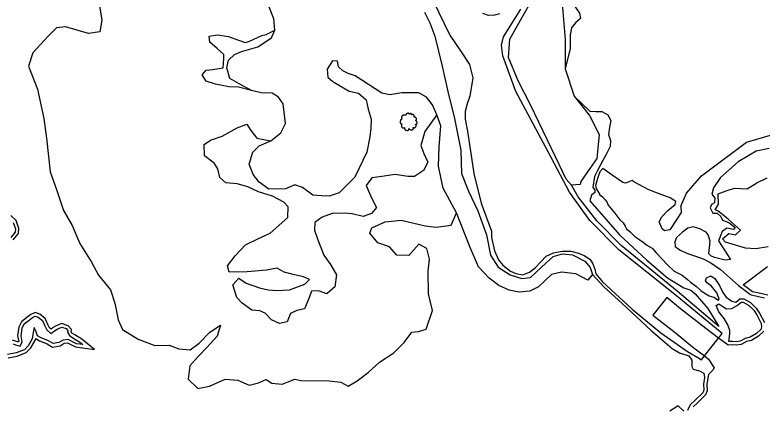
# Model space of a CAD drawing. Extents: x 2160437 to 2172832, y 205694 to 212444.
# Drawn here: x 2164009 to 2164674, y 209452 to 209800 of the extents above; entities that cross this region are included whole.
import ezdxf

# ---------------------------------------------------------------- set-up
doc = ezdxf.new("R2010")
doc.units = 0
for name, color, linetype in [('RD_EX_BldgApp', 7, 'Continuous'), ('RD_EX_Driveway', 7, 'Continuous'), ('RD_EX_H2O', 7, 'Continuous'), ('RD_EX_VEG', 7, 'Continuous'), ('RD_EX_VEG_ShrubLine', 7, 'Continuous'), ('RD_EX_VEG_TreeLine', 7, 'Continuous')]:
    doc.layers.add(name, color=color, linetype=linetype)

# ---------------------------------------------------------------- blocks, each defined once
blk = doc.blocks.new('T2')
at = {"layer": 'RD_EX_VEG'}
for points in [[(0.05, 7.21), (-0.25, 7.24), (-0.57, 7.14), (-0.82, 7.04), (-1.05, 6.96), (-1.27, 6.86), (-1.57, 6.69), (-1.8, 6.49), (-1.92, 6.24), (-1.97, 6.01), (-2.02, 5.74), (-2.02, 5.56), (-2.15, 5.54), (-2.3, 5.56), (-2.55, 5.64), (-2.8, 5.64), (-3.05, 5.64), (-3.4, 5.61), (-3.75, 5.61), (-4.02, 5.56), (-4.35, 5.51), (-4.72, 5.39), (-5.07, 5.26), (-5.37, 5.01), (-5.62, 4.54), (-5.75, 4.19), (-5.9, 3.94), (-5.75, 3.49), (-5.57, 3.14), (-5.55, 2.94), (-5.47, 2.52), (-5.37, 2.29), (-5.25, 2.09), (-5.32, 2.07), (-5.7, 2.02), (-6, 1.92), (-6.42, 1.69), (-6.64, 1.47), (-6.74, 1.14), (-6.77, 0.79), (-6.87, 0.59), (-6.94, 0.32), (-6.97, 0.24), (-7.02, -0.08), (-6.92, -0.53), (-6.89, -0.88), (-6.77, -1.11), (-6.62, -1.28), (-6.44, -1.53), (-6.05, -1.76), (-5.72, -1.86), (-5.52, -1.88), (-5.7, -2.38), (-5.75, -2.73), (-5.87, -3.13), (-5.87, -3.21), (-5.92, -3.68), (-5.77, -4.01), (-5.7, -4.38), (-5.52, -4.61), (-5.25, -4.91), (-4.92, -5.13), (-4.42, -5.26), (-4.02, -5.23), (-3.45, -5.06), (-3.2, -4.98), (-3.22, -5.16), (-3.2, -5.53), (-3.2, -5.96), (-3.05, -6.28), (-2.95, -6.56), (-2.8, -6.81), (-2.47, -7.03), (-2.07, -7.11), (-1.65, -7.26), (-1.2, -7.33), (-0.7, -7.36), (-0.1, -7.21), (0.18, -7.08), (0.28, -6.91), (0.48, -6.53), (0.43, -6.31), (0.45, -5.71), (0.55, -5.88), (0.73, -6.23), (1.23, -6.53), (1.63, -6.71), (2.1, -6.86), (2.4, -6.93), (2.88, -6.86), (3.25, -6.78), (3.63, -6.66), (3.93, -6.38), (4.1, -6.11), (4.15, -5.83), (4.23, -5.46), (4.28, -5.28)], [(4.28, -5.28), (4.2, -5.11), (4.15, -4.86), (4.23, -4.88), (4.4, -4.93), (4.68, -5.06), (4.9, -5.13), (5.23, -5.11), (5.5, -5.01), (5.95, -4.73), (6.22, -4.26), (6.5, -3.86), (6.57, -3.53), (6.52, -3.31), (6.5, -2.81), (6.3, -2.56), (6.25, -2.43), (6.15, -2.03), (6.22, -1.98), (6.5, -1.93), (6.87, -1.81), (7.15, -1.68), (7.37, -1.51), (7.45, -1.28), (7.42, -0.88), (7.47, -0.48), (7.4, -0.33), (7.3, -0.18), (7.22, 0.02), (7.07, 0.17), (6.97, 0.32), (6.87, 0.42), (6.75, 0.57), (6.57, 0.69), (6.42, 0.74), (6.37, 0.89), (6.52, 1.09), (6.57, 1.19), (6.6, 1.42), (6.82, 1.77), (6.87, 2.17), (6.82, 2.59), (6.77, 2.87), (6.62, 3.14), (6.42, 3.39), (6.3, 3.56), (6.12, 3.69), (5.8, 3.81), (5.55, 3.86), (5.2, 3.86), (5, 3.91), (5.03, 3.96), (5.03, 4.11), (5.03, 4.39), (4.95, 4.84), (4.8, 5.34), (4.8, 5.36), (4.7, 5.61), (4.48, 5.81), (4.3, 5.91), (4.1, 6.04), (3.85, 6.06), (3.55, 6.06), (3.28, 6.01), (3.08, 5.91), (2.9, 5.79), (2.83, 5.94), (2.73, 6.24), (2.68, 6.39), (2.53, 6.56), (2.3, 6.76), (1.85, 6.89), (1.23, 6.81), (0.93, 6.61), (0.78, 6.44), (0.73, 6.56), (0.53, 6.76), (0.43, 6.94), (0.25, 7.06), (0.1, 7.16), (0, 7.21)]]:
    blk.add_spline(points, degree=3, dxfattribs=at)

msp = doc.modelspace()

# ---------------------------------------------------------------- linework, layer by layer
at = {"layer": 'RD_EX_BldgApp'}
for points in [[(2164588.8, 209548.62), (2164576.57, 209532.91), (2164596.26, 209517.52), (2164611.88, 209504.8), (2164622.48, 209496.92), (2164634.8, 209512.54), (2164623.48, 209521.27), (2164601.18, 209538.78)], [(2164601.18, 209538.78), (2164588.8, 209548.62)]]:
    msp.add_lwpolyline(points, dxfattribs=at)
at = {"layer": 'RD_EX_Driveway'}
for points in [[(2164315.79, 209986.93), (2164319.5, 209971.9), (2164327.56, 209954.54), (2164337.59, 209939.71), (2164359.06, 209904.07), (2164372.1, 209843.07), (2164380.65, 209813.71), (2164395.79, 209782.09), (2164405.35, 209768.14), (2164413.38, 209755.95)], [(2164634.8, 209512.54), (2164638.08, 209516.74), (2164621.16, 209530.59), (2164595.94, 209551.37), (2164546.23, 209591.06), (2164520.37, 209617.41), (2164502.19, 209642.55), (2164483.23, 209678.31), (2164454.59, 209732.17), (2164442.89, 209763.9), (2164441.9, 209773.16), (2164443.54, 209780.82), (2164451.52, 209793.58), (2164458.96, 209805.44)], [(2164440, 209801.24), (2164435.67, 209799.87), (2164430.33, 209799.61), (2164425.17, 209801.5)], [(2164413.38, 209755.95), (2164416.27, 209744.28), (2164413.68, 209727.86), (2164411.24, 209721.04), (2164409.55, 209714.29), (2164409.61, 209707.31), (2164411.58, 209696.65), (2164417.21, 209658.99), (2164423.69, 209632.77), (2164432.96, 209607.7), (2164432.98, 209602.23), (2164435.47, 209590.2), (2164439.21, 209582.18), (2164442.89, 209577.65), (2164449.95, 209572.23), (2164454.7, 209570.23), (2164460.78, 209568.95), (2164466.64, 209571.2), (2164471.84, 209575.06), (2164476.83, 209580.45), (2164481.59, 209585.47), (2164488.14, 209588.6), (2164495.9, 209590.12), (2164503.43, 209590.06), (2164510.32, 209588.3), (2164515.83, 209585.85), (2164520.7, 209582.65), (2164523.18, 209578.79), (2164524.98, 209574.09), (2164525.63, 209569.9), (2164531.8, 209562.77), (2164557.99, 209538.37), (2164583.49, 209517.28), (2164607.3, 209500.6), (2164616.39, 209495.28), (2164619.64, 209493.42), (2164622.48, 209496.92)]]:
    msp.add_lwpolyline(points, dxfattribs=at)
at = {"layer": 'RD_EX_H2O'}
for points in [[(2164601.36, 209629.91), (2164606.44, 209641.5), (2164619.8, 209657.03), (2164659.94, 209686.88), (2164685.21, 209694.25)], [(2164679.94, 209681.3), (2164668.45, 209678.91), (2164652.53, 209669.37), (2164636.79, 209655.49), (2164630.49, 209646.42), (2164629.04, 209640.59), (2164631.71, 209637.13), (2164631.3, 209633.11), (2164628.61, 209631.37), (2164627.59, 209628.52), (2164629.79, 209623.89), (2164633.62, 209623.87), (2164636.88, 209620.81), (2164638.45, 209617.6), (2164644.08, 209615.58), (2164649.64, 209611.08), (2164648.36, 209609.13), (2164642.29, 209610.44), (2164638.11, 209607.5), (2164634.88, 209599.28), (2164645.64, 209582.46), (2164640.83, 209582.02), (2164631.4, 209584.28), (2164627.94, 209585.94), (2164626.29, 209587.75), (2164627.44, 209598.86), (2164625.78, 209604.57), (2164623.99, 209606.75), (2164618.36, 209609.73), (2164612.41, 209611.58), (2164607.5, 209610.52), (2164602.77, 209606.87), (2164597.39, 209602.18), (2164595.96, 209598.14), (2164596.28, 209594.28), (2164600.78, 209590.91), (2164608.06, 209587.74), (2164618.01, 209584.35), (2164621.98, 209582.77), (2164628.04, 209579.54), (2164636.78, 209573.57), (2164652.7, 209559.32), (2164663.41, 209551.45), (2164664.12, 209551.01), (2164670.43, 209549.71), (2164675.76, 209548.49)], [(2164601.36, 209629.91), (2164601.65, 209624.26), (2164597.69, 209618.47), (2164591.58, 209609.07), (2164586.91, 209608.16), (2164584.85, 209609.86), (2164582, 209616.11), (2164584.46, 209620.41), (2164589.67, 209626.18), (2164596.36, 209631.48), (2164596.92, 209634.23), (2164591.92, 209637.54), (2164578.21, 209642.45), (2164572.24, 209644.94), (2164559.68, 209651.74), (2164558.16, 209652.9), (2164552.19, 209650.4), (2164549.65, 209651.18), (2164540.39, 209657.58), (2164531.87, 209663.49), (2164529.3, 209660.43), (2164527.26, 209654.5), (2164525.59, 209648.47), (2164526.11, 209645.6), (2164529.39, 209640.18), (2164531.58, 209638.24), (2164533.97, 209635.79), (2164535.5, 209633.97), (2164536.6, 209630.78), (2164538.17, 209629.06), (2164542.77, 209623.65), (2164546.97, 209618), (2164549.96, 209615.16), (2164551.71, 209612.22), (2164553.07, 209609.88), (2164556.23, 209607.15), (2164560.48, 209602.97), (2164564.91, 209599.98), (2164567.77, 209597.92), (2164571.16, 209595.45), (2164575.73, 209592.63), (2164579.44, 209588.45)], [(2164007.39, 209615.62), (2164009.51, 209609.75), (2164009.22, 209606.94), (2164005.23, 209602.18)], [(2164579.44, 209588.45), (2164589.67, 209577.45), (2164595.43, 209572.07), (2164602.61, 209568.53), (2164607.22, 209564.87), (2164610.02, 209562.25), (2164615.19, 209558.64), (2164619.08, 209555.11), (2164622.94, 209552.32), (2164626.64, 209550.26), (2164630.64, 209549.03), (2164634.86, 209546.5), (2164635.51, 209547.29), (2164633.46, 209552.81), (2164628.74, 209558.8), (2164624.99, 209561.42), (2164623.29, 209563.67), (2164624.15, 209566.29), (2164628.19, 209568.09), (2164631.56, 209565.7), (2164635.92, 209559.45), (2164638.86, 209553.23), (2164641.8, 209549.18), (2164646.87, 209545.61), (2164650.23, 209544.54), (2164653.85, 209547.43), (2164657.55, 209547.52), (2164663.39, 209544.34), (2164668.52, 209539.3), (2164671.46, 209534.7), (2164675.86, 209526.52)], [(2164007.35, 209507.42), (2164009.52, 209506.63), (2164013.65, 209505.39), (2164015.46, 209509.32), (2164014.37, 209514.67), (2164015.34, 209521.43), (2164017.28, 209525.25), (2164021.5, 209528.52), (2164024.68, 209530.94), (2164027.1, 209532.2), (2164029.7, 209531.16), (2164033.41, 209528.19), (2164035.51, 209523.47), (2164037.41, 209519.93), (2164040.91, 209516.63), (2164044.21, 209519.17), (2164046.57, 209520.58), (2164050.61, 209522.38), (2164054.52, 209521.05), (2164056.04, 209519.35), (2164055.73, 209517.99), (2164057.41, 209515.02), (2164060.62, 209512.93), (2164066.6, 209509.13), (2164069.39, 209506.92), (2164063.77, 209507.63), (2164056.42, 209511.45), (2164051.91, 209510.88), (2164048.13, 209508.61), (2164043.1, 209507.67), (2164038.84, 209510.23), (2164032.23, 209512.76), (2164028.93, 209514.77), (2164027.68, 209519.23), (2164025.93, 209522.05), (2164025.08, 209517.57), (2164024.44, 209512.1), (2164020.74, 209505.71), (2164017.39, 209502.22), (2164010.03, 209499.45), (2164002.21, 209497.9)], [(2164675.32, 209518.67), (2164670.61, 209514.4), (2164664.19, 209510.6), (2164659.85, 209509.47), (2164655.18, 209506.92), (2164650.7, 209506.27), (2164647.15, 209506.65), (2164643.53, 209506.45), (2164642.34, 209507.28), (2164634.8, 209512.54)], [(2164622.48, 209496.92), (2164625.87, 209493.74), (2164631.05, 209486.22), (2164629.78, 209484.03), (2164626.1, 209480.21), (2164625.37, 209476.94), (2164624.5, 209471.45), (2164624.91, 209465.75), (2164623.47, 209462.25), (2164616.3, 209455.13), (2164612.25, 209451.41)]]:
    msp.add_lwpolyline(points, dxfattribs=at)
at = {"layer": 'RD_EX_VEG_ShrubLine'}
for points in [[(2164480.19, 209882.88), (2164492.57, 209871.38), (2164493.23, 209864.66), (2164498.1, 209859.43), (2164500.29, 209862.05), (2164504.69, 209868.55), (2164509.41, 209869.2), (2164515.64, 209862.04), (2164519.92, 209852.4), (2164518.42, 209840.71), (2164512.77, 209832.49), (2164507, 209825.47), (2164503.07, 209820.14), (2164503.68, 209812.37), (2164511.11, 209801.74), (2164512.03, 209797.07), (2164507.67, 209793.07), (2164504.25, 209788.78), (2164502.79, 209782.53), (2164503.01, 209770.38), (2164498.61, 209752.18)], [(2164082.7, 209817.77), (2164086.26, 209795.49), (2164084.39, 209785.11), (2164074.33, 209783.54), (2164065.25, 209786.32), (2164053.95, 209789.5), (2164045.92, 209788.59), (2164038.39, 209781.39), (2164024.86, 209766.37), (2164021.01, 209754.53), (2164028.9, 209734.27), (2164034.65, 209707.9), (2164037.01, 209690.46), (2164040.46, 209660.55), (2164045.86, 209644.95), (2164052.3, 209626.3), (2164060.03, 209612.83), (2164066.74, 209596.94), (2164077.02, 209580.05), (2164083.38, 209568.76), (2164094, 209555.45), (2164097.92, 209543.8), (2164100.73, 209528.99), (2164104.53, 209520.15), (2164118.51, 209511.7), (2164133.53, 209506.08), (2164146.24, 209506.35), (2164154.77, 209503.14), (2164164.73, 209502.06), (2164172.83, 209507.98), (2164182.27, 209517.99), (2164191.86, 209524.03), (2164188.78, 209514.43), (2164180.12, 209504.43), (2164171.99, 209496.3), (2164164.45, 209487.85), (2164163.2, 209476.05), (2164171.61, 209467.86), (2164182.09, 209469.84), (2164195.86, 209476.11), (2164207.36, 209475.25), (2164217.47, 209470.61), (2164225.54, 209472.83), (2164232.43, 209475.64), (2164237.51, 209472.65), (2164246.65, 209471.75), (2164257.86, 209476.05), (2164263.24, 209474.92), (2164288.61, 209474.64), (2164299.03, 209473.53), (2164305.49, 209469.99), (2164313.55, 209474.49), (2164323.16, 209481.9), (2164333.2, 209491.1), (2164345.93, 209499.46), (2164355.21, 209508.69), (2164362.02, 209517.77), (2164368.12, 209518.41), (2164374.67, 209520.59), (2164380.37, 209537.12), (2164376.84, 209552.07), (2164376.62, 209572.15), (2164377.68, 209583.01), (2164375.39, 209592.26), (2164368.22, 209596.23), (2164359.32, 209586.23), (2164348.86, 209586.57), (2164342.21, 209593.74), (2164331.94, 209597.48), (2164324.82, 209606.11), (2164326.5, 209610.7), (2164338.46, 209616.11), (2164352.72, 209617.42), (2164373.85, 209612.62), (2164383.49, 209611.37), (2164397.05, 209613.13), (2164401.79, 209624.15)], [(2164219.57, 209733.08), (2164207.82, 209735.8), (2164199.32, 209736.23), (2164187.54, 209738.48), (2164179.21, 209741.3), (2164175.43, 209746.83), (2164179.19, 209750.97), (2164184.93, 209751.71), (2164194.08, 209753.27), (2164194.87, 209761.49), (2164194.77, 209764.9), (2164189.01, 209770.41), (2164182.33, 209776.02), (2164181.73, 209781.39), (2164189.07, 209782.38), (2164199.08, 209781.15), (2164207.94, 209777.62), (2164213.85, 209775.52), (2164216.91, 209776.61), (2164228.67, 209781.99), (2164232.53, 209782.72), (2164240.15, 209786.76)], [(2164506.61, 209728.04), (2164520.57, 209714.67), (2164525.64, 209714.21), (2164531.04, 209714.2), (2164536.39, 209711.28), (2164539.02, 209706.14), (2164537.88, 209700.35), (2164537, 209693.67), (2164538.8, 209688.43), (2164538.42, 209683.01), (2164535.28, 209676.5), (2164530.26, 209667.28), (2164526.87, 209661.3), (2164524.53, 209656.46), (2164522.97, 209646.9), (2164524.77, 209644.36), (2164524.79, 209642.25), (2164521.91, 209639.82), (2164520.52, 209634.68), (2164546.86, 209604.46), (2164571.15, 209581.86), (2164589.55, 209566.22), (2164604.11, 209557.45), (2164610.16, 209555.41), (2164614.03, 209552.12), (2164625.42, 209538.94), (2164635.27, 209523.09), (2164597.97, 209554.31), (2164548.43, 209594.94), (2164526.65, 209616.83), (2164509.98, 209638.36), (2164504.04, 209648.57)], [(2164384.17, 209711.31), (2164373.75, 209696.53), (2164370.08, 209684.01), (2164372.75, 209676.82), (2164376.3, 209669.17), (2164372.48, 209661.82), (2164364.33, 209656.33), (2164358.38, 209656.29), (2164347.19, 209658.1), (2164335.31, 209656.5), (2164326.54, 209655.26), (2164321.3, 209648.48), (2164326.17, 209637.49), (2164330.67, 209628.88), (2164326.15, 209623.46), (2164318.86, 209620.95), (2164308.92, 209623.28), (2164302.08, 209623.69), (2164291.25, 209623.61), (2164282.22, 209620.32), (2164275.81, 209615.5), (2164275.52, 209608.67), (2164278.55, 209600.12), (2164283.64, 209586.51), (2164289.73, 209577.98), (2164295.15, 209569.02), (2164293.52, 209558.23), (2164286.48, 209552.01), (2164279.03, 209554.79), (2164272.87, 209554.3), (2164270.29, 209547.84), (2164266.7, 209538.58), (2164259.84, 209537.32), (2164254.03, 209534.39), (2164251.15, 209526.98), (2164244.48, 209525.63), (2164237.32, 209528.95), (2164231.71, 209534.93), (2164226.92, 209536.82), (2164219.65, 209537.61), (2164211.04, 209543.85), (2164206.41, 209548.67), (2164202.92, 209559.95), (2164208.05, 209566.06), (2164214.75, 209561.45), (2164226.54, 209557.21), (2164234.14, 209555.56), (2164242.09, 209554.96), (2164253.17, 209555.47), (2164267.02, 209560.69), (2164271.01, 209564.79), (2164265.66, 209567.18), (2164256.5, 209569.1), (2164248.35, 209571.42), (2164242.27, 209574.73), (2164232.8, 209573.14), (2164215.55, 209571.71), (2164199.57, 209571.4), (2164197.96, 209576.8), (2164204.99, 209585.84), (2164214.23, 209595.52), (2164225, 209601.09), (2164236.06, 209606.12), (2164251.73, 209620), (2164252.03, 209629.29), (2164248.25, 209633.73), (2164238.16, 209639.07), (2164225.65, 209642.91), (2164216.19, 209647.25), (2164206.63, 209650.02), (2164196.54, 209650.8), (2164191.13, 209655.61), (2164189.61, 209663.37), (2164186.13, 209668.22), (2164177.67, 209674.93), (2164177.43, 209684.76), (2164182.95, 209688.65), (2164193.21, 209692.42), (2164206.79, 209699.61), (2164215.28, 209702.91), (2164218.69, 209697.37), (2164224.16, 209690.67), (2164236.58, 209688.13)], [(2164679.11, 209593.72), (2164668.15, 209591.98), (2164658.88, 209592.56), (2164641.25, 209598.1), (2164638.45, 209600.84), (2164644, 209605.63), (2164650.08, 209604.61), (2164654.48, 209608.59), (2164643.91, 209618.14), (2164638.57, 209622.72), (2164634.68, 209625.58), (2164632.01, 209626.71), (2164634.84, 209631.75), (2164634.64, 209640.89), (2164641.82, 209643.7), (2164649.24, 209645.98), (2164660.33, 209645.44), (2164669.06, 209650.92), (2164678.05, 209655.26)], [(2164007.29, 209599.96), (2164012.11, 209605.72), (2164012.56, 209610.12), (2164009.96, 209617.31), (2164005.38, 209621.61)], [(2164678.73, 209550.88), (2164671.07, 209552.64), (2164665.24, 209553.85), (2164665.09, 209553.94), (2164656.98, 209559.89), (2164678.4, 209576.29)], [(2164522.8, 209569.33), (2164532.8, 209558.15), (2164548.92, 209543.58), (2164574.98, 209519.3), (2164593.78, 209503.36), (2164600.3, 209499.55), (2164608.44, 209496.7), (2164611.1, 209493.11), (2164611.21, 209487.3), (2164612.42, 209485.03), (2164617.88, 209483.43), (2164621.9, 209481.28), (2164622.42, 209477.5), (2164621.48, 209471.58), (2164621.86, 209466.24), (2164620.93, 209463.95), (2164614.23, 209457.3), (2164609.83, 209453.25), (2164607.31, 209448.34)], [(2164002.83, 209494.97), (2164010.86, 209496.55), (2164019.08, 209499.66), (2164023.16, 209503.89), (2164027.34, 209511.13), (2164027.46, 209512.15), (2164030.9, 209510.06), (2164037.52, 209507.52), (2164042.52, 209504.52), (2164049.21, 209505.75), (2164052.91, 209507.99), (2164055.86, 209508.36), (2164062.86, 209504.72), (2164079.71, 209502.59), (2164068.34, 209511.58), (2164062.24, 209515.46), (2164059.66, 209517.14), (2164058.92, 209518.46), (2164059.31, 209520.2), (2164056.23, 209523.64), (2164050.46, 209525.59), (2164045.19, 209523.25), (2164042.52, 209521.66), (2164041.1, 209520.57), (2164039.82, 209521.78), (2164038.21, 209524.79), (2164035.86, 209530.07), (2164031.23, 209533.78), (2164026.94, 209535.5), (2164023.07, 209533.49), (2164019.68, 209530.9), (2164014.91, 209527.21), (2164012.44, 209522.35), (2164011.32, 209514.58), (2164012.32, 209509.69), (2164012.01, 209509.02), (2164010.46, 209509.48), (2164006.8, 209510.81)], [(2164603.92, 209447.7), (2164599.07, 209452.41), (2164591.56, 209447.71)]]:
    msp.add_lwpolyline(points, dxfattribs=at)
msp.add_lwpolyline([(2164651.37, 209541.61), (2164654.93, 209544.46), (2164656.82, 209544.5), (2164661.58, 209541.9), (2164666.18, 209537.4), (2164668.87, 209533.18), (2164672.95, 209525.6), (2164673.29, 209522.69), (2164672.65, 209520.3), (2164668.82, 209516.83), (2164663.02, 209513.39), (2164658.73, 209512.27), (2164654.22, 209509.81), (2164650.64, 209509.29), (2164647.23, 209509.65), (2164644.4, 209509.5), (2164644.05, 209509.74), (2164645.03, 209516.37), (2164645.09, 209519.34), (2164643.17, 209524.33), (2164640.02, 209529.92), (2164635.09, 209536.12), (2164632.73, 209541.6), (2164635.04, 209543.16), (2164638.75, 209540.85), (2164642.12, 209538.58), (2164646.63, 209539.03)], close=True, dxfattribs=at)
at = {"layer": 'RD_EX_VEG_TreeLine'}
for points in [[(2164494.92, 209821.37), (2164498.53, 209778.37), (2164498.61, 209752.18), (2164506.61, 209728.04), (2164520.15, 209710.78), (2164528.7, 209693.77), (2164526.6, 209672.4), (2164520.56, 209663.69), (2164512.42, 209651.91), (2164511.81, 209649.18), (2164504.04, 209648.57), (2164499.46, 209653.91), (2164489.79, 209674.06), (2164467.62, 209720.07), (2164456.64, 209741.56), (2164448, 209762.34), (2164449.13, 209778.69), (2164458.83, 209795.6), (2164470.81, 209817.22)], [(2164249.72, 209645.5), (2164234.92, 209645.14), (2164226.38, 209651.41), (2164220.79, 209658.22), (2164217.27, 209667.41), (2164220.62, 209678.03), (2164226.31, 209683.65), (2164236.58, 209688.13), (2164245.66, 209695.29), (2164249.56, 209703.63), (2164247.73, 209721.06), (2164243.5, 209727.03), (2164237.92, 209730.53), (2164228, 209730.88), (2164219.57, 209733.08), (2164208.48, 209738.75), (2164200.22, 209743.63), (2164197.6, 209753.08), (2164198.98, 209760.08), (2164204.28, 209764.98), (2164210.47, 209767.55), (2164225.05, 209771.73), (2164237.15, 209779.76), (2164240.15, 209786.76), (2164239.27, 209796.75), (2164232.63, 209813.33)], [(2164373.4, 209802.55), (2164378.1, 209793.19), (2164382.55, 209781.37), (2164388.96, 209754.46), (2164394.6, 209729.45), (2164399.6, 209709.46), (2164405.71, 209679.74), (2164406.33, 209659.2), (2164412.5, 209643.31), (2164420.91, 209626), (2164428.36, 209604.5), (2164431.97, 209586.39), (2164438.87, 209575.76), (2164449.44, 209568.94), (2164459.84, 209565.75), (2164467.62, 209566.53), (2164477.51, 209575.8), (2164487.89, 209585.2), (2164496.19, 209587.56), (2164505.14, 209586.69), (2164516.1, 209581.14), (2164520.75, 209575.58), (2164522.8, 209569.33)], [(2164522.8, 209569.33), (2164518.61, 209564.24), (2164507.94, 209569.78), (2164495.27, 209571.36), (2164486.36, 209569.27), (2164480.5, 209563.67), (2164474.88, 209558.2), (2164467.15, 209554.45), (2164457.48, 209553.48), (2164448.74, 209555.4), (2164439.32, 209559.42), (2164430.79, 209565.99), (2164421.3, 209575.92), (2164413.87, 209593.15), (2164401.79, 209624.15), (2164389.91, 209646.19), (2164385.83, 209665.7), (2164386.36, 209682.74), (2164387.86, 209701.56), (2164384.17, 209711.31), (2164380.59, 209720.1), (2164375.15, 209727.14), (2164368.4, 209730.82), (2164353.29, 209730.84), (2164342.38, 209728.99), (2164335.44, 209730.64), (2164311.57, 209745.97), (2164305.35, 209748.15), (2164300.6, 209750.56), (2164296.85, 209753.98), (2164295.87, 209759.03), (2164291.38, 209759.47), (2164286.81, 209752.04), (2164287.47, 209744.78), (2164291.91, 209740.88), (2164301.15, 209735.38), (2164306.36, 209732.28), (2164314.53, 209730.68), (2164321.36, 209724.75), (2164323.35, 209716.3), (2164325.76, 209707.31), (2164325.55, 209699.31), (2164324.81, 209691.6), (2164321.98, 209677.99), (2164311.5, 209655.85), (2164297.3, 209641.91), (2164288.58, 209639.02), (2164281.88, 209639.19), (2164273.93, 209639.8), (2164264.93, 209646.51), (2164258.07, 209649.03), (2164249.72, 209645.5)]]:
    msp.add_lwpolyline(points, dxfattribs=at)

# ---------------------------------------------------------------- block references
at = {"layer": 'RD_EX_VEG', "xscale": 1.0499999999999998, "yscale": 1.0499999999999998}
msp.add_blockref('T2', (2164358.99, 209705.16), dxfattribs=at)

doc.saveas('drawing.dxf')
